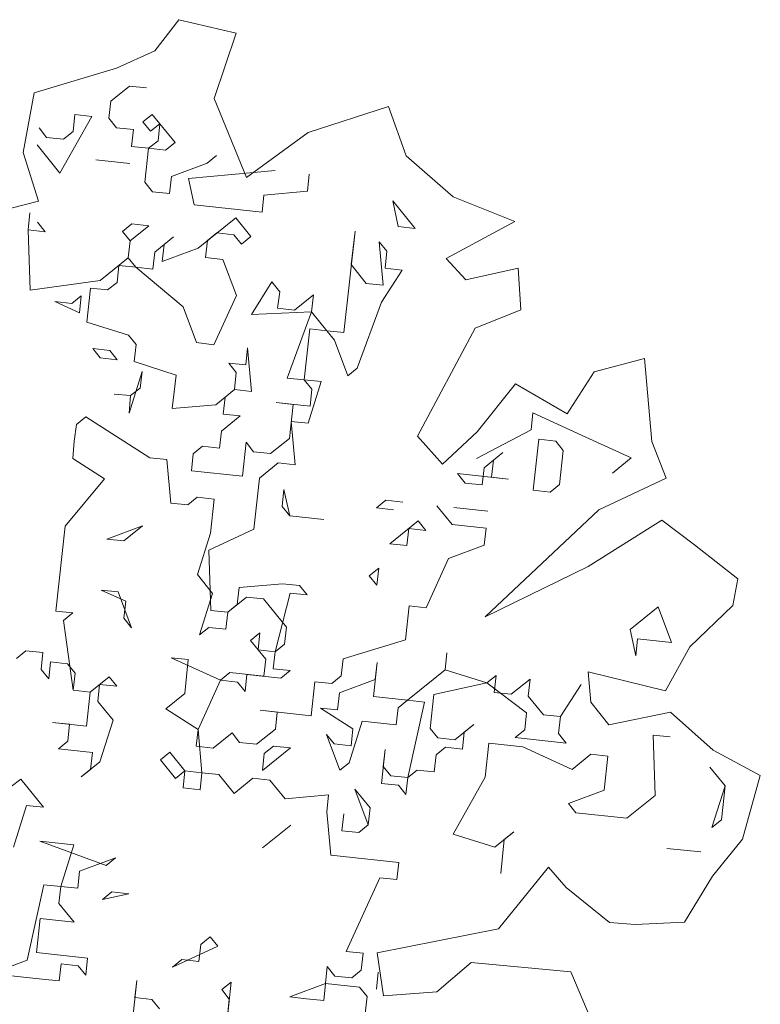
# Model space of a CAD drawing. Header units: metres. Extents: x -228 to 168, y -124 to 293.
# Tile 508 of 613: x 122.47 to 125.82, y 37.1 to 41.56. Entities that reach past the tile are written whole.
import ezdxf

# ---------------------------------------------------------------- set-up
doc = ezdxf.new("R2010")
doc.units = ezdxf.units.M
doc.header["$MEASUREMENT"] = 0
doc.layers.add('Bepflanzung.3 _ UMGEBUNG', color=7, linetype='Continuous')

msp = doc.modelspace()

# ---------------------------------------------------------------- linework, layer by layer
at = {"layer": 'Bepflanzung.3 _ UMGEBUNG', "color": 33, "linetype": 'Continuous', "lineweight": 18, "true_color": 0xa89c73}
for p, q in [((123.1877, 41.5594), (123.0779, 41.4181)), ((123.4464, 41.4985), (123.1877, 41.5594)), ((123.3474, 41.2027), (123.4464, 41.4985)), ((123.0779, 41.4181), (122.9056, 41.3402)), ((122.9056, 41.3402), (122.5324, 41.2288)), ((122.964, 41.2588), (122.8789, 41.1901)), ((123.0409, 41.2505), (122.964, 41.2588)), ((122.5324, 41.2288), (122.4834, 40.9584)), ((122.8789, 41.1901), (122.8706, 41.1133)), ((123.4935, 40.846), (123.3474, 41.2027)), ((122.7086, 41.0529), (122.7169, 41.1298)), ((122.7169, 41.1298), (122.7937, 41.1215)), ((123.0244, 41.0968), (123.067, 41.1311)), ((123.067, 41.1311), (123.1699, 41.0034)), ((124.1353, 41.1667), (123.7717, 41.0493)), ((124.2148, 40.9435), (124.1353, 41.1667)), ((122.7937, 41.1215), (122.6496, 40.8648)), ((122.8706, 41.1133), (122.9049, 41.0707)), ((123.0587, 41.0542), (123.0244, 41.0968)), ((123.1013, 41.0885), (123.0587, 41.0542)), ((123.093, 41.0116), (123.1013, 41.0885)), ((122.5548, 41.0694), (122.5892, 41.0268)), ((122.666, 41.0186), (122.7086, 41.0529)), ((122.9049, 41.0707), (122.9818, 41.0624)), ((122.9818, 41.0624), (122.9736, 40.9856)), ((123.7717, 41.0493), (123.4935, 40.846)), ((122.6496, 40.8648), (122.5466, 40.9925)), ((122.5892, 41.0268), (122.666, 41.0186)), ((123.0505, 40.9773), (123.093, 41.0116)), ((123.1699, 41.0034), (123.1274, 40.9691)), ((122.4834, 40.9584), (122.5525, 40.7383)), ((122.9736, 40.9856), (123.0505, 40.9773)), ((123.0505, 40.9773), (123.034, 40.8235)), ((123.1274, 40.9691), (123.0505, 40.9773)), ((122.8116, 40.9252), (122.9653, 40.9087)), ((122.9653, 40.9087), (122.8116, 40.9252)), ((123.1534, 40.8496), (123.3154, 40.91)), ((123.3154, 40.91), (123.358, 40.9443)), ((124.4279, 40.7575), (124.2148, 40.9435)), ((123.2303, 40.8414), (123.623, 40.877)), ((123.7767, 40.8605), (123.7685, 40.7837)), ((123.034, 40.8235), (123.0683, 40.781)), ((123.1452, 40.7727), (123.1534, 40.8496)), ((123.2564, 40.7219), (123.2303, 40.8414)), ((123.0683, 40.781), (123.1452, 40.7727)), ((123.7685, 40.7837), (123.5722, 40.7658)), ((122.5525, 40.7383), (122.3001, 40.6727)), ((123.5722, 40.7658), (123.5639, 40.6889)), ((124.179, 40.623), (124.1546, 40.7403)), ((124.1546, 40.7403), (124.2559, 40.6147)), ((124.7072, 40.6459), (124.4279, 40.7575)), ((122.5054, 40.6081), (122.5136, 40.6849)), ((123.5639, 40.6889), (123.2564, 40.7219)), ((122.5479, 40.6424), (122.5822, 40.5998)), ((122.9324, 40.6011), (122.9749, 40.6355)), ((122.9749, 40.6355), (123.0518, 40.6272)), ((123.2742, 40.5256), (123.4445, 40.6629)), ((123.4445, 40.6629), (123.5131, 40.5777)), ((124.3969, 40.4783), (124.7072, 40.6459)), ((122.5822, 40.5998), (122.5054, 40.6081)), ((122.5054, 40.6081), (122.5149, 40.3348)), ((122.9667, 40.5586), (122.9324, 40.6011)), ((123.0518, 40.6272), (122.9667, 40.5586)), ((123.3593, 40.5942), (123.3168, 40.5599)), ((123.4362, 40.586), (123.3593, 40.5942)), ((123.9332, 40.1438), (123.9844, 40.603)), ((123.9844, 40.603), (123.9662, 40.4514)), ((124.2559, 40.6147), (124.179, 40.623)), ((122.9584, 40.4817), (122.9667, 40.5586)), ((122.9667, 40.5586), (122.9584, 40.4817)), ((123.0779, 40.5078), (123.163, 40.5764)), ((123.163, 40.5764), (123.1204, 40.5421)), ((123.3168, 40.5599), (123.3085, 40.483)), ((123.4705, 40.5434), (123.4362, 40.586)), ((123.5131, 40.5777), (123.4705, 40.5434)), ((124.1117, 40.358), (124.0939, 40.5543)), ((124.0939, 40.5543), (124.1282, 40.5118)), ((123.0696, 40.4309), (123.0779, 40.5078)), ((123.1204, 40.5421), (123.1122, 40.4652)), ((123.1122, 40.4652), (123.2742, 40.5256)), ((124.1282, 40.5118), (124.1199, 40.4349)), ((122.8307, 40.3787), (122.9584, 40.4817)), ((122.9584, 40.4817), (122.9927, 40.4391)), ((123.3085, 40.483), (123.3854, 40.4748)), ((123.3854, 40.4748), (123.4475, 40.3106)), ((124.4847, 40.3817), (124.3969, 40.4783)), ((122.9159, 40.4474), (122.9076, 40.3705)), ((122.9927, 40.4391), (122.9159, 40.4474)), ((122.9927, 40.4391), (123.0696, 40.4309)), ((123.2069, 40.2606), (122.9927, 40.4391)), ((123.9662, 40.4514), (124.0348, 40.3662)), ((124.1968, 40.4266), (124.1034, 40.2811)), ((124.1199, 40.4349), (124.1968, 40.4266)), ((124.7216, 40.4349), (124.4847, 40.3817)), ((124.7343, 40.2468), (124.7216, 40.4349)), ((122.5149, 40.3348), (122.8307, 40.3787)), ((122.9076, 40.3705), (122.865, 40.3362)), ((123.5162, 40.2255), (123.6078, 40.3732)), ((123.6078, 40.3732), (123.6439, 40.3285)), ((122.7882, 40.3444), (122.7717, 40.1906)), ((122.865, 40.3362), (122.7882, 40.3444)), ((123.6439, 40.3285), (123.6339, 40.2537)), ((124.0348, 40.3662), (124.1117, 40.358)), ((122.7373, 40.2332), (122.6261, 40.284)), ((122.6261, 40.284), (122.703, 40.2758)), ((122.703, 40.2758), (122.7456, 40.3101)), ((122.7456, 40.3101), (122.7373, 40.2332)), ((123.4475, 40.3106), (123.3459, 40.0882)), ((123.7108, 40.2455), (123.7959, 40.3141)), ((123.7959, 40.3141), (123.7877, 40.2372)), ((124.1034, 40.2811), (123.9936, 39.9818)), ((123.2673, 40.0986), (123.2069, 40.2606)), ((123.7877, 40.2372), (123.5162, 40.2255)), ((123.6339, 40.2537), (123.7108, 40.2455)), ((123.6778, 39.9379), (123.7877, 40.2372)), ((123.7877, 40.2372), (123.8563, 40.1521)), ((124.5274, 40.1642), (124.7343, 40.2468)), ((122.7717, 40.1906), (122.9598, 40.1316)), ((123.7794, 40.1603), (123.7547, 39.9297)), ((123.8563, 40.1521), (123.7794, 40.1603)), ((123.8563, 40.1521), (123.9332, 40.1438)), ((123.8906, 40.1095), (123.8563, 40.1521)), ((124.2671, 39.6744), (124.5274, 40.1642)), ((122.9598, 40.1316), (122.9941, 40.089)), ((123.951, 39.9475), (123.8906, 40.1095)), ((122.8321, 40.0286), (122.7977, 40.0712)), ((122.7977, 40.0712), (122.8746, 40.0629)), ((122.8746, 40.0629), (122.9089, 40.0204)), ((122.9941, 40.089), (122.9858, 40.0121)), ((123.3459, 40.0882), (123.2673, 40.0986)), ((123.4897, 39.997), (123.4979, 40.0739)), ((123.4979, 40.0739), (123.5158, 39.8775)), ((122.9089, 40.0204), (122.8321, 40.0286)), ((122.9858, 40.0121), (123.1756, 39.951)), ((125.2935, 40.0264), (125.0655, 39.9666)), ((125.327, 39.651), (125.2935, 40.0264)), ((123.0219, 39.9674), (122.9628, 39.7794)), ((123.0119, 39.8927), (123.0219, 39.9674)), ((123.4471, 39.9627), (123.4128, 40.0052)), ((123.4128, 40.0052), (123.4897, 39.997)), ((123.9936, 39.9818), (123.951, 39.9475)), ((125.0655, 39.9666), (124.9432, 39.7764)), ((123.1756, 39.951), (123.1574, 39.7993)), ((123.4389, 39.8858), (123.4471, 39.9627)), ((123.7547, 39.9297), (123.6778, 39.9379)), ((123.789, 39.8871), (123.7547, 39.9297)), ((123.7547, 39.9297), (123.8316, 39.9214)), ((122.9693, 39.8584), (123.0119, 39.8927)), ((123.3538, 39.8171), (123.4389, 39.8858)), ((123.4389, 39.8858), (123.3963, 39.8515)), ((123.5158, 39.8775), (123.4389, 39.8858)), ((123.8316, 39.9214), (123.7725, 39.7333)), ((123.7807, 39.8102), (123.789, 39.8871)), ((124.71, 39.9115), (124.5364, 39.6946)), ((124.9432, 39.7764), (124.71, 39.9115)), ((122.9693, 39.8584), (122.8942, 39.8645)), ((122.8942, 39.8645), (122.9693, 39.8584)), ((122.9628, 39.7794), (122.9693, 39.8584)), ((123.3963, 39.8515), (123.3881, 39.7746)), ((123.1574, 39.7993), (123.3538, 39.8171)), ((123.7039, 39.8185), (123.627, 39.8267)), ((123.627, 39.8267), (123.7807, 39.8102)), ((123.6874, 39.6647), (123.7039, 39.8185)), ((122.7665, 39.7615), (122.7239, 39.7272)), ((123.0558, 39.5769), (122.7665, 39.7615)), ((123.465, 39.7663), (123.3798, 39.6977)), ((123.3881, 39.7746), (123.465, 39.7663)), ((124.7802, 39.703), (124.7885, 39.7799)), ((124.7885, 39.7799), (125.0109, 39.6783)), ((122.7239, 39.7272), (122.7139, 39.6525)), ((123.7725, 39.7333), (123.6956, 39.7416)), ((123.6956, 39.7416), (123.7134, 39.5453)), ((124.5331, 39.574), (124.7802, 39.703)), ((123.3798, 39.6977), (123.3716, 39.6208)), ((123.6022, 39.5961), (123.6874, 39.6647)), ((124.3789, 39.5479), (124.2671, 39.6744)), ((124.5364, 39.6946), (124.3789, 39.5479)), ((124.7898, 39.4298), (124.8146, 39.6605)), ((124.8146, 39.6605), (124.8915, 39.6522)), ((125.0109, 39.6783), (125.2333, 39.5767)), ((122.7139, 39.6525), (122.7074, 39.5734)), ((123.2947, 39.629), (123.2521, 39.5947)), ((123.3716, 39.6208), (123.2947, 39.629)), ((123.4745, 39.4931), (123.491, 39.6469)), ((123.491, 39.6469), (123.5254, 39.6043)), ((124.8915, 39.6522), (124.9258, 39.6096)), ((125.3907, 39.485), (125.327, 39.651)), ((122.7074, 39.5734), (122.8512, 39.4822)), ((123.1327, 39.5687), (123.0558, 39.5769)), ((123.1505, 39.3723), (123.1327, 39.5687)), ((123.2521, 39.5947), (123.2439, 39.5178)), ((123.5254, 39.6043), (123.6022, 39.5961)), ((124.5674, 39.5314), (124.6526, 39.6001)), ((124.61, 39.5657), (124.6017, 39.4889)), ((124.6526, 39.6001), (124.61, 39.5657)), ((124.9258, 39.6096), (124.9093, 39.4559)), ((125.2333, 39.5767), (125.1482, 39.508)), ((123.6366, 39.5535), (123.5514, 39.4849)), ((123.7134, 39.5453), (123.6366, 39.5535)), ((124.5592, 39.4545), (124.5674, 39.5314)), ((122.8512, 39.4822), (122.6727, 39.268)), ((123.2439, 39.5178), (123.4745, 39.4931)), ((123.5514, 39.4849), (123.5267, 39.2542)), ((124.6786, 39.4806), (124.448, 39.5054)), ((124.448, 39.5054), (124.4823, 39.4628)), ((124.6017, 39.4889), (124.6786, 39.4806)), ((125.0874, 39.3411), (125.3907, 39.485)), ((123.6626, 39.434), (123.6544, 39.3572)), ((123.6887, 39.3146), (123.6626, 39.434)), ((124.4823, 39.4628), (124.5592, 39.4545)), ((124.9093, 39.4559), (124.8667, 39.4216)), ((123.27, 39.3984), (123.2274, 39.3641)), ((123.3468, 39.3901), (123.27, 39.3984)), ((123.3304, 39.2364), (123.3468, 39.3901)), ((124.8667, 39.4216), (124.7898, 39.4298)), ((123.2274, 39.3641), (123.1505, 39.3723)), ((123.6544, 39.3572), (123.6887, 39.3146)), ((124.0814, 39.3502), (124.1239, 39.3846)), ((124.1583, 39.342), (124.0814, 39.3502)), ((124.1239, 39.3846), (124.2008, 39.3763)), ((124.4232, 39.2747), (124.3546, 39.3598)), ((124.4315, 39.3516), (124.5852, 39.3351)), ((124.5852, 39.3351), (124.4315, 39.3516)), ((123.6887, 39.3146), (123.8425, 39.2981)), ((123.8425, 39.2981), (123.6887, 39.3146)), ((124.572, 38.8565), (125.0874, 39.3411)), ((122.6727, 39.268), (122.6315, 38.8836)), ((123.0228, 39.2694), (122.8608, 39.209)), ((122.9377, 39.2007), (123.0228, 39.2694)), ((123.5267, 39.2542), (123.3221, 39.1595)), ((124.1418, 39.1882), (124.2695, 39.2912)), ((124.2269, 39.2569), (124.2187, 39.18)), ((124.3038, 39.2486), (124.2269, 39.2569)), ((124.2695, 39.2912), (124.3038, 39.2486)), ((124.577, 39.2582), (124.4232, 39.2747)), ((124.5688, 39.1813), (124.577, 39.2582)), ((125.3713, 39.2942), (125.0381, 39.0846)), ((125.5198, 39.1834), (125.3713, 39.2942)), ((123.2713, 39.0483), (123.3304, 39.2364)), ((122.8608, 39.209), (122.9377, 39.2007)), ((124.2187, 39.18), (124.1418, 39.1882)), ((124.4067, 39.1209), (124.5688, 39.1813)), ((125.7152, 39.0289), (125.5198, 39.1834)), ((123.3221, 39.1595), (123.3317, 38.8863)), ((124.3051, 38.8985), (124.4067, 39.1209)), ((124.0484, 39.0427), (124.091, 39.077)), ((124.091, 39.077), (124.0827, 39.0001)), ((125.0381, 39.0846), (124.572, 38.8565)), ((123.3399, 38.9632), (123.2713, 39.0483)), ((124.0827, 39.0001), (124.0484, 39.0427)), ((123.4511, 38.9123), (123.4594, 38.9892)), ((123.4594, 38.9892), (123.6557, 39.0071)), ((123.6557, 39.0071), (123.7326, 38.9988)), ((123.7326, 38.9988), (123.7669, 38.9562)), ((125.692, 38.9087), (125.7152, 39.0289)), ((122.9473, 38.9275), (122.8361, 38.9783)), ((122.8361, 38.9783), (122.9129, 38.9701)), ((122.9129, 38.9701), (122.9733, 38.8081)), ((123.2809, 38.7751), (123.3399, 38.9632)), ((123.4937, 38.9467), (123.4086, 38.878)), ((123.5706, 38.9384), (123.4937, 38.9467)), ((123.69, 38.9645), (123.6227, 38.6995)), ((123.7669, 38.9562), (123.69, 38.9645)), ((122.939, 38.8506), (122.9473, 38.9275)), ((123.4086, 38.878), (123.4511, 38.9123)), ((123.6735, 38.8107), (123.5706, 38.9384)), ((124.2117, 38.753), (124.2282, 38.9068)), ((124.2282, 38.9068), (124.3051, 38.8985)), ((125.2277, 38.7996), (125.3554, 38.9025)), ((125.3554, 38.9025), (125.4158, 38.7405)), ((125.4975, 38.721), (125.692, 38.9087)), ((122.6315, 38.8836), (122.7084, 38.8754)), ((122.7084, 38.8754), (122.6658, 38.841)), ((123.3317, 38.8863), (123.4086, 38.878)), ((123.4086, 38.878), (123.4003, 38.8011)), ((122.6658, 38.841), (122.7097, 38.5253)), ((122.9733, 38.8081), (122.939, 38.8506)), ((123.3234, 38.8094), (123.2809, 38.7751)), ((123.4003, 38.8011), (123.3234, 38.8094)), ((123.6653, 38.7338), (123.6735, 38.8107)), ((123.5115, 38.7503), (123.5541, 38.7847)), ((123.5541, 38.7847), (123.5458, 38.7078)), ((125.2538, 38.6801), (125.2277, 38.7996)), ((123.5802, 38.6652), (123.5115, 38.7503)), ((123.6227, 38.6995), (123.6653, 38.7338)), ((123.9303, 38.6665), (124.2117, 38.753)), ((125.262, 38.757), (125.2538, 38.6801)), ((125.4158, 38.7405), (125.262, 38.757)), ((125.3883, 38.522), (125.4975, 38.721)), ((122.4955, 38.7038), (122.453, 38.6694)), ((122.5724, 38.6955), (122.4955, 38.7038)), ((122.5642, 38.6186), (122.5724, 38.6955)), ((123.5458, 38.7078), (123.6227, 38.6995)), ((123.6227, 38.6995), (123.6145, 38.6226)), ((124.3916, 38.6171), (124.3998, 38.6939)), ((124.3998, 38.6939), (124.3916, 38.6171)), ((122.6067, 38.653), (122.5985, 38.5761)), ((122.6836, 38.6447), (122.6067, 38.653)), ((122.7179, 38.6021), (122.6836, 38.6447)), ((123.2301, 38.6639), (123.1532, 38.6721)), ((123.1532, 38.6721), (123.3756, 38.5705)), ((123.2136, 38.5101), (123.2301, 38.6639)), ((123.5719, 38.5883), (123.5802, 38.6652)), ((123.922, 38.5896), (123.9303, 38.6665)), ((124.084, 38.65), (124.0675, 38.4963)), ((124.0758, 38.5732), (124.084, 38.65)), ((122.5985, 38.5761), (122.5642, 38.6186)), ((122.7097, 38.5253), (122.7179, 38.6021)), ((122.7866, 38.517), (122.8717, 38.5856)), ((122.8717, 38.5856), (122.906, 38.5431)), ((123.3756, 38.5705), (123.4182, 38.6048)), ((123.4182, 38.6048), (123.5719, 38.5883)), ((123.495, 38.5966), (123.4868, 38.5197)), ((123.6488, 38.5801), (123.495, 38.5966)), ((123.6145, 38.6226), (123.6914, 38.6144)), ((123.6914, 38.6144), (123.6488, 38.5801)), ((123.8795, 38.5553), (123.922, 38.5896)), ((124.2213, 38.4798), (124.3916, 38.6171)), ((124.3916, 38.6171), (124.5797, 38.558)), ((124.5797, 38.558), (124.6222, 38.5923)), ((124.6222, 38.5923), (124.614, 38.5154)), ((125.0507, 38.4704), (125.0382, 38.6081)), ((125.0382, 38.6081), (125.3883, 38.522)), ((122.8291, 38.5513), (122.8209, 38.4744)), ((122.906, 38.5431), (122.8291, 38.5513)), ((123.3756, 38.5705), (123.274, 38.3481)), ((123.4525, 38.5622), (123.3756, 38.5705)), ((123.4868, 38.5197), (123.4525, 38.5622)), ((123.7861, 38.4098), (123.8026, 38.5636)), ((123.8026, 38.5636), (123.8795, 38.5553)), ((123.9138, 38.5128), (124.0758, 38.5732)), ((124.5797, 38.558), (124.3408, 38.5059)), ((124.7595, 38.4221), (124.5797, 38.558)), ((124.6909, 38.5072), (124.776, 38.5758)), ((124.776, 38.5758), (124.7678, 38.4989)), ((124.9133, 38.4056), (125.0067, 38.5511)), ((125.0067, 38.5511), (124.9133, 38.4056)), ((122.7097, 38.5253), (122.7866, 38.517)), ((122.7866, 38.517), (122.7097, 38.5253)), ((122.7701, 38.3632), (122.7866, 38.517)), ((123.1284, 38.4415), (123.2136, 38.5101)), ((123.9055, 38.4359), (123.9138, 38.5128)), ((124.0675, 38.4963), (124.2213, 38.4798)), ((124.3408, 38.5059), (124.3243, 38.3521)), ((124.614, 38.5154), (124.6909, 38.5072)), ((124.7678, 38.4989), (124.8364, 38.4138)), ((122.8209, 38.4744), (122.8895, 38.3893)), ((124.2213, 38.4798), (124.1788, 38.4455)), ((124.2982, 38.4715), (124.2213, 38.4798)), ((124.2227, 38.1297), (124.2982, 38.4715)), ((125.1325, 38.3689), (125.0507, 38.4704)), ((123.274, 38.3481), (123.1284, 38.4415)), ((123.6323, 38.4263), (123.5554, 38.4345)), ((123.5554, 38.4345), (123.7861, 38.4098)), ((123.6241, 38.3494), (123.6323, 38.4263)), ((123.9742, 38.3507), (123.8286, 38.4441)), ((123.8286, 38.4441), (123.9055, 38.4359)), ((124.1788, 38.4455), (124.1705, 38.3686)), ((124.7513, 38.3452), (124.7595, 38.4221)), ((124.8364, 38.4138), (124.9133, 38.4056)), ((125.4113, 38.4263), (125.1325, 38.3689)), ((125.6043, 38.2541), (125.4113, 38.4263)), ((122.6932, 38.3715), (122.6163, 38.3797)), ((122.6163, 38.3797), (122.7701, 38.3632)), ((122.685, 38.2946), (122.6932, 38.3715)), ((122.8895, 38.3893), (122.8305, 38.2012)), ((124.0167, 38.3851), (123.9577, 38.197)), ((124.1705, 38.3686), (124.0167, 38.3851)), ((124.4355, 38.3013), (124.5206, 38.3699)), ((124.5206, 38.3699), (124.478, 38.3356)), ((124.9133, 38.4056), (124.905, 38.3287)), ((123.274, 38.3481), (123.2657, 38.2712)), ((123.2918, 38.1517), (123.274, 38.3481)), ((123.3426, 38.263), (123.4277, 38.3316)), ((123.4277, 38.3316), (123.4621, 38.289)), ((123.5389, 38.2808), (123.6241, 38.3494)), ((123.9151, 38.1627), (123.8547, 38.3247)), ((123.8547, 38.3247), (123.889, 38.2821)), ((123.9659, 38.2739), (123.9742, 38.3507)), ((124.3243, 38.3521), (124.3586, 38.3095)), ((124.478, 38.3356), (124.4698, 38.2587)), ((124.7087, 38.3109), (124.7513, 38.3452)), ((124.905, 38.3287), (124.9394, 38.2861)), ((125.4089, 38.3135), (125.332, 38.3218)), ((125.332, 38.3218), (125.3416, 38.0485)), ((122.6424, 38.2603), (122.685, 38.2946)), ((123.4621, 38.289), (123.5389, 38.2808)), ((123.889, 38.2821), (123.9659, 38.2739)), ((124.3586, 38.3095), (124.4355, 38.3013)), ((124.5892, 38.2848), (124.5728, 38.131)), ((124.743, 38.2683), (124.5892, 38.2848)), ((124.9394, 38.2861), (124.7087, 38.3109)), ((122.7962, 38.2438), (122.6424, 38.2603)), ((122.7879, 38.1669), (122.7962, 38.2438)), ((123.1037, 38.2108), (123.1463, 38.2451)), ((123.1463, 38.2451), (123.2149, 38.16)), ((123.2657, 38.2712), (123.3426, 38.263)), ((123.6927, 38.2643), (123.565, 38.1613)), ((123.565, 38.1613), (123.5733, 38.2382)), ((123.5733, 38.2382), (123.6158, 38.2725)), ((123.6158, 38.2725), (123.6927, 38.2643)), ((124.1032, 38.1036), (124.1197, 38.2574)), ((124.1197, 38.2574), (124.1114, 38.1805)), ((124.3503, 38.2326), (124.3421, 38.1557)), ((124.3929, 38.267), (124.3503, 38.2326)), ((124.4698, 38.2587), (124.3929, 38.267)), ((124.9654, 38.1667), (124.743, 38.2683)), ((125.0506, 38.2353), (124.9654, 38.1667)), ((125.1274, 38.2271), (125.0506, 38.2353)), ((125.8169, 38.1395), (125.6043, 38.2541)), ((122.8305, 38.2012), (122.7454, 38.1326)), ((123.1723, 38.1257), (123.1037, 38.2108)), ((123.9577, 38.197), (123.9151, 38.1627)), ((125.1109, 38.0733), (125.1274, 38.2271)), ((122.7454, 38.1326), (122.7879, 38.1669)), ((123.2149, 38.16), (123.1723, 38.1257)), ((123.2067, 38.0831), (123.2149, 38.16)), ((123.2149, 38.16), (123.2918, 38.1517)), ((123.2918, 38.1517), (123.2835, 38.0749)), ((123.3687, 38.1435), (123.2918, 38.1517)), ((123.4373, 38.0584), (123.3687, 38.1435)), ((124.1114, 38.1805), (124.1458, 38.1379)), ((124.2652, 38.164), (124.2227, 38.1297)), ((124.3421, 38.1557), (124.2652, 38.164)), ((125.6574, 38.0924), (125.5887, 38.1776)), ((122.4296, 38.0887), (122.4721, 38.123)), ((122.4721, 38.123), (122.5751, 37.9953)), ((123.5224, 38.127), (123.4373, 38.0584)), ((123.5993, 38.1188), (123.5224, 38.127)), ((123.668, 38.0336), (123.5993, 38.1188)), ((124.1801, 38.0954), (124.1032, 38.1036)), ((124.1458, 38.1379), (124.2227, 38.1297)), ((124.2144, 38.0528), (124.1801, 38.0954)), ((124.2227, 38.1297), (124.2144, 38.0528)), ((124.5728, 38.131), (124.4286, 37.8743)), ((125.7368, 37.8516), (125.8169, 38.1395)), ((123.2835, 38.0749), (123.2067, 38.0831)), ((123.8643, 38.0515), (123.668, 38.0336)), ((123.8561, 37.9746), (123.8643, 38.0515)), ((124.0441, 37.9155), (123.9838, 38.0775)), ((123.9838, 38.0775), (124.0524, 37.9924)), ((124.9489, 38.0129), (125.1109, 38.0733)), ((125.5983, 37.9044), (125.6574, 38.0924)), ((125.6574, 38.0924), (125.6409, 37.9387)), ((124.9833, 37.9703), (124.9489, 38.0129)), ((125.3416, 38.0485), (125.2139, 37.9456)), ((122.4982, 38.0036), (122.4391, 37.8155)), ((122.5751, 37.9953), (122.4982, 38.0036)), ((123.8739, 37.7782), (123.8561, 37.9746)), ((123.9247, 37.8894), (123.9329, 37.9663)), ((123.9329, 37.9663), (123.9247, 37.8894)), ((124.0524, 37.9924), (124.0441, 37.9155)), ((125.2139, 37.9456), (124.9833, 37.9703)), ((125.6409, 37.9387), (125.5983, 37.9044)), ((123.694, 37.9142), (123.5663, 37.8112)), ((124.0016, 37.8812), (123.9247, 37.8894)), ((123.9247, 37.8894), (124.0016, 37.8812)), ((124.0441, 37.9155), (124.0016, 37.8812)), ((124.0016, 37.8812), (124.0441, 37.9155)), ((124.4286, 37.8743), (124.6167, 37.8152)), ((124.6167, 37.8152), (124.7018, 37.8839)), ((124.7018, 37.8839), (124.6592, 37.8495)), ((122.7124, 37.825), (122.5586, 37.8415)), ((122.5586, 37.8415), (122.8579, 37.7317)), ((124.6592, 37.8495), (124.6427, 37.6958)), ((125.6014, 37.6835), (125.7368, 37.8516)), ((122.6533, 37.637), (122.7124, 37.825)), ((125.5475, 37.7932), (125.3937, 37.8096)), ((125.3937, 37.8096), (125.5475, 37.7932)), ((122.9005, 37.766), (122.7384, 37.7056)), ((122.8579, 37.7317), (122.9005, 37.766)), ((124.1814, 37.7453), (123.8739, 37.7782)), ((124.1732, 37.6684), (124.1814, 37.7453)), ((122.7384, 37.7056), (122.7302, 37.6287)), ((124.6322, 37.4455), (124.8585, 37.7247)), ((124.8585, 37.7247), (124.9389, 37.6318)), ((123.9439, 37.343), (124.0963, 37.6766)), ((124.0963, 37.6766), (124.1732, 37.6684)), ((125.4742, 37.4757), (125.6014, 37.6835)), ((122.5009, 37.3033), (122.5764, 37.6452)), ((122.5764, 37.6452), (122.6533, 37.637)), ((122.6533, 37.637), (122.6451, 37.5601)), ((122.7302, 37.6287), (122.6533, 37.637)), ((122.8414, 37.5779), (122.884, 37.6122)), ((122.884, 37.6122), (122.9608, 37.604)), ((124.9389, 37.6318), (125.1347, 37.4745)), ((122.9608, 37.604), (122.8414, 37.5779)), ((122.6451, 37.5601), (122.7137, 37.4749)), ((122.5599, 37.4914), (122.5434, 37.3377)), ((122.7137, 37.4749), (122.5599, 37.4914)), ((125.1347, 37.4745), (125.2516, 37.4646)), ((125.2516, 37.4646), (125.4742, 37.4757)), ((124.0839, 37.3364), (124.6322, 37.4455)), ((123.2862, 37.3747), (123.3288, 37.409)), ((123.3288, 37.409), (123.3631, 37.3664)), ((123.3631, 37.3664), (123.1585, 37.2717)), ((123.278, 37.2978), (123.2862, 37.3747)), ((124.0207, 37.3348), (123.9439, 37.343)), ((122.3389, 37.243), (122.5009, 37.3033)), ((122.5434, 37.3377), (122.7741, 37.3129)), ((122.7741, 37.3129), (122.7658, 37.236)), ((123.1585, 37.2717), (123.2011, 37.306)), ((123.2011, 37.306), (123.278, 37.2978)), ((124.0125, 37.2579), (124.0207, 37.3348)), ((124.1122, 37.1425), (124.0839, 37.3364)), ((122.6546, 37.2869), (122.6464, 37.21)), ((122.7315, 37.2786), (122.6546, 37.2869)), ((122.7658, 37.236), (122.7315, 37.2786)), ((123.8505, 37.1975), (123.8587, 37.2744)), ((123.8587, 37.2744), (123.893, 37.2318)), ((123.9699, 37.2236), (124.0125, 37.2579)), ((124.0811, 37.1727), (124.0894, 37.2496)), ((124.5086, 37.293), (124.354, 37.1602)), ((124.9607, 37.2511), (124.5086, 37.293)), ((125.1002, 36.9215), (124.9607, 37.2511)), ((122.5695, 37.2182), (122.4157, 37.2347)), ((122.6464, 37.21), (122.5695, 37.2182)), ((122.98, 37.0575), (122.9965, 37.2113)), ((122.9965, 37.2113), (122.9883, 37.1344)), ((123.3809, 37.1701), (123.4235, 37.2044)), ((123.4235, 37.2044), (123.3987, 36.9737)), ((123.893, 37.2318), (123.9699, 37.2236)), ((123.4152, 37.1275), (123.3809, 37.1701)), ((123.6885, 37.1371), (123.8505, 37.1975)), ((123.8505, 37.1975), (123.8422, 37.1206)), ((124.0042, 37.181), (123.8505, 37.1975)), ((124.0386, 37.1384), (124.0042, 37.181)), ((124.354, 37.1602), (124.1122, 37.1425)), ((122.9883, 37.1344), (123.0651, 37.1262)), ((123.0651, 37.1262), (123.0995, 37.0836)), ((123.3987, 36.9737), (123.4152, 37.1275)), ((123.7653, 37.1288), (123.6885, 37.1371)), ((123.8422, 37.1206), (123.7653, 37.1288)), ((124.0303, 37.0615), (124.0386, 37.1384))]:
    msp.add_line(p, q, dxfattribs=at)

doc.saveas('drawing.dxf')
